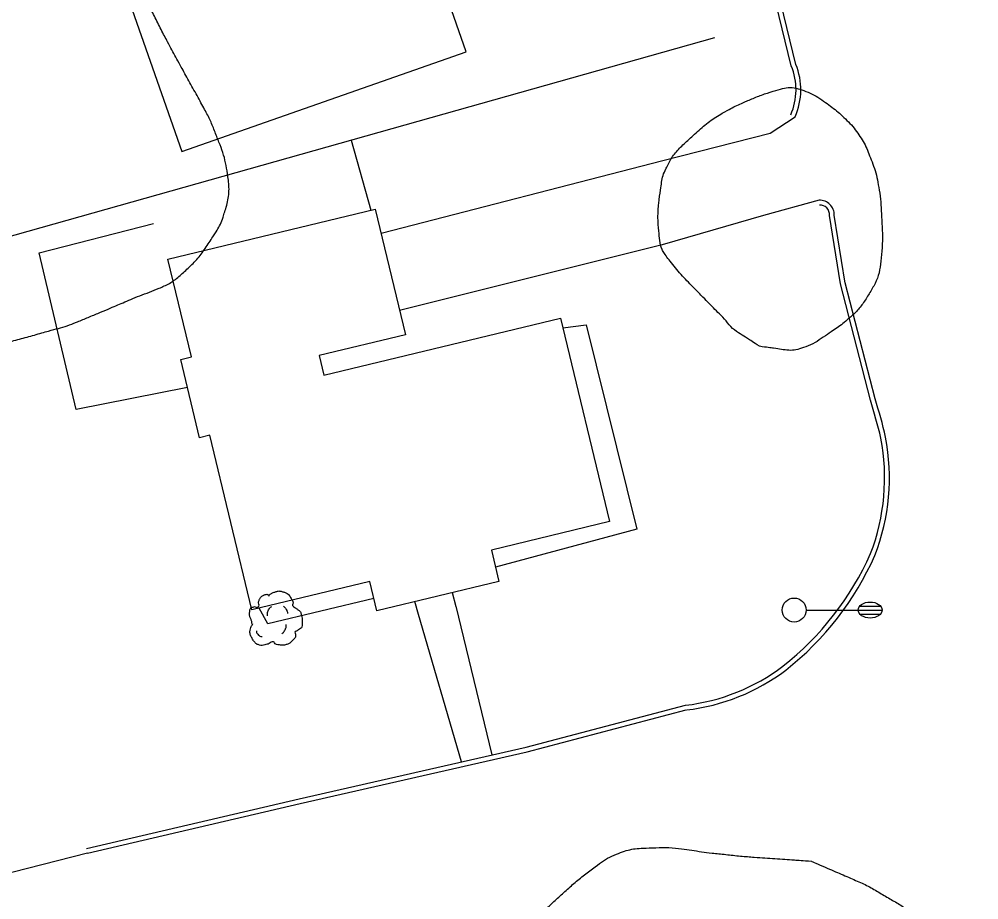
# Model space of a CAD drawing. Extents: x 2145380 to 2157287, y 139568 to 149130.
# Drawn here: x 2149501.7 to 2149621.8, y 143772.8 to 143883 of the extents above; entities that cross this region are included whole.
import ezdxf

# ---------------------------------------------------------------- set-up
doc = ezdxf.new("R2010")
doc.units = 0
for name, color, linetype in [('TOPO_Asphalt', 7, 'Continuous'), ('TOPO_Building', 7, 'Continuous'), ('TOPO_Curb Back', 7, 'Continuous'), ('TOPO_Fence', 7, 'Continuous'), ('TOPO_Light Pole', 7, 'Continuous'), ('TOPO_Sidewalk', 7, 'Continuous'), ('TOPO_Tree', 7, 'Continuous'), ('TOPO_Tree Line', 7, 'Continuous'), ('TOPO_Wall Freestanding', 7, 'Continuous')]:
    doc.layers.add(name, color=color, linetype=linetype)

# ---------------------------------------------------------------- blocks, each defined once
blk = doc.blocks.new('LP')
at = {"layer": 'TOPO_Light Pole'}
blk.add_line((3.81, 0), (20.32, 0), dxfattribs=at)
for points in [[(20.32, 0), (27.94, 0)], [(20.32, 0), (23.5, 0)], [(20.83, 1.27), (27.43, 1.27)], [(20.83, 1.27), (23.5, 1.27)], [(23.71, 1.27), (27.43, 1.27)], [(23.71, 0), (27.94, 0)], [(20.83, -1.27), (27.43, -1.27)], [(20.83, -1.27), (23.5, -1.27)], [(23.71, -1.27), (27.43, -1.27)]]:
    blk.add_lwpolyline(points, dxfattribs=at)
blk.add_circle((0, 0), 3.81, dxfattribs=at)
blk.add_ellipse((24.13, 0), major_axis=(3.81, 0), ratio=0.666667, dxfattribs=at)
blk = doc.blocks.new('TREE')
at = {"layer": 'TOPO_Tree'}
for points in [[(-14.07, -0.4), (-14.17, 0.5), (-14.37, 1.38), (-14.6, 2.25), (-14.84, 3.17), (-15.47, 3.96), (-15.66, 4.9), (-15.8, 5.59), (-15.71, 6.31), (-15.66, 7.01), (-15.6, 7.91), (-15.72, 8.8), (-15.13, 9.66), (-14.62, 10.42), (-13.76, 10.49), (-13.02, 10.72), (-12.18, 10.98), (-11.06, 10), (-10.37, 10.72), (-9.4, 11.74), (-10.29, 13.28), (-9.84, 14.42), (-9.56, 15.15), (-9.32, 15.89), (-8.78, 16.54), (-8.18, 17.26), (-7.5, 17.68), (-6.67, 18.13), (-6.14, 18.41), (-5.61, 18.61), (-5.08, 18.66), (-4.55, 18.71), (-4.02, 18.54), (-3.49, 18.13)], [(-3.49, 17.6), (-3.07, 18.27), (-2.58, 18.8), (-1.9, 19.19), (-1.05, 19.68), (-0.19, 19.96), (0.74, 20.24), (1.62, 20.51), (2.51, 20.82), (3.39, 20.77), (4.1, 20.73), (4.8, 20.47), (5.51, 20.24), (6.43, 19.95), (7.32, 19.73), (8.15, 19.19), (9.36, 18.4), (10.02, 17.21), (10.8, 16.01), (11.24, 15.33), (11.58, 14.62), (11.86, 13.89), (12.17, 13.08), (11.37, 12.02), (11.86, 11.25), (12, 11.03), (12.18, 10.86), (12.39, 10.72), (12.91, 10.35), (13.45, 10.02), (13.97, 9.66), (14.7, 9.16), (15.41, 8.68), (16.09, 8.07), (16.7, 7.53), (16.93, 6.73), (17.15, 5.95), (17.59, 4.38), (17.71, 2.77), (17.68, 1.19), (17.65, -0.25), (17.83, -2.22), (16.62, -3.04), (15.47, -3.83), (14.31, -4.58), (13.16, -5.35)], [(-4.21, 5.09), (-4.46, 6.09), (-4.3, 7.21), (-3.84, 8.21), (-3.33, 9.34), (-2.71, 10.27), (-1.64, 10.97)], [(5.89, 11.15), (6.5, 10.68), (6.96, 10.17), (7.36, 9.5), (7.93, 8.56), (8.31, 7.6), (8.46, 6.56)], [(13.16, -5.34), (13.25, -5.81), (13.36, -6.28), (13.45, -6.75), (13.76, -8.52), (12.24, -10.03), (10.8, -11.51), (9.98, -12.34), (9.13, -12.77), (8.15, -13.1), (5.97, -13.83), (3.32, -13.56), (1.27, -13.1), (0.49, -12.92), (-0.06, -11.44), (-0.84, -11.51), (-2.04, -11.61), (-3.28, -12.78), (-4.55, -13.1), (-6.06, -13.47), (-7.77, -14.03), (-9.31, -13.62), (-11.36, -13.09), (-12.84, -11.41), (-14.07, -9.39), (-15.32, -7.35), (-15.61, -5.13), (-15.13, -3.04), (-14.87, -1.89), (-13.91, -0.75), (-13.54, 0.13)], [(-11.38, -4.46), (-11.47, -5.41), (-11.03, -6.32), (-10.09, -7.22), (-9.3, -7.97), (-8.49, -8.26), (-7.7, -8.14)], [(4.79, -6.29), (5.71, -5.66), (6.3, -4.92), (6.81, -3.91), (7.36, -2.81), (7.63, -1.7), (7.54, -0.6)]]:
    blk.add_open_spline(points, degree=3, dxfattribs=at)

msp = doc.modelspace()

# ---------------------------------------------------------------- linework, layer by layer
at = {"layer": 'TOPO_Asphalt'}
msp.add_line((2149510.28, 143778.66), (2149494, 143774.51), dxfattribs=at)
for points in [[(2149547.01, 143856.23), (2149582.29, 143865.33), (2149595.69, 143868.74), (2149598.83, 143870.8)], [(2149601.84, 143860.35), (2149594.88, 143858.43), (2149582.2, 143854.76), (2149549.33, 143846.54)]]:
    msp.add_lwpolyline(points, dxfattribs=at)
at = {"layer": 'TOPO_Building'}
for points in [[(2149522.06, 143866.44), (2149557.67, 143878.91), (2149551.89, 143895.45), (2149556.46, 143897.05), (2149547.94, 143921.4), (2149523.19, 143912.73), (2149528.45, 143897.69), (2149513.01, 143892.29)], [(2149539.83, 143838.45), (2149569.46, 143845.58), (2149575.58, 143820.13), (2149560.82, 143816.58), (2149561.76, 143812.66), (2149546.46, 143808.98), (2149545.59, 143812.64), (2149530.84, 143809.09), (2149525.59, 143830.95), (2149524.28, 143830.63), (2149521.93, 143840.42), (2149523.27, 143840.74), (2149520.32, 143852.99), (2149546.28, 143859.23), (2149550.06, 143843.51), (2149539.24, 143840.9)]]:
    msp.add_lwpolyline(points, close=True, dxfattribs=at)
at = {"layer": 'TOPO_Curb Back'}
for points in [[(2149598.35, 143877.15), (2149593.8, 143895.91), (2149588.02, 143912.47), (2149587.39, 143914.08)], [(2149598.93, 143877.34), (2149594.38, 143896.08), (2149588.58, 143912.68), (2149587.92, 143914.37)], [(2149608.25, 143835.33), (2149604.51, 143849.87), (2149603.12, 143858.44)], [(2149605.1, 143849.97), (2149603.72, 143858.47)], [(2149608.83, 143835.5), (2149605.09, 143850.01)], [(2149510.14, 143779.24), (2149536.76, 143785.45), (2149565.16, 143791.92), (2149585.1, 143797.16)], [(2149510.28, 143778.66), (2149536.89, 143784.86), (2149565.3, 143791.34), (2149585.21, 143796.57)]]:
    msp.add_lwpolyline(points, dxfattribs=at)
for centre, radius, start, end in [((2149591.13, 143874.18), 7.81, 336.3219, 22.3777), ((2149591.13, 143874.18), 8.41, 336.3219, 22.0597), ((2149601.93, 143858.56), 1.79, 357.3079, 93.0953), ((2149601.93, 143858.56), 1.19, 354.6076, 93.0953), ((2149551.94, 143817.28), 59.13, 13.0051, 17.7752), ((2149551.92, 143817.27), 59.76, 12.9957, 17.7579), ((2149583.64, 143825.62), 26.39, 338.919, 10.844), ((2149583.64, 143825.62), 26.99, 338.8867, 10.8682), ((2149574.32, 143831.23), 37.15, 308.2085, 336.025), ((2149574.32, 143831.23), 37.75, 308.1996, 336.0483), ((2149582.31, 143821.81), 24.81, 276.4667, 307.1644), ((2149582.31, 143821.81), 25.41, 276.5657, 307.1765)]:
    msp.add_arc(centre, radius, start, end, dxfattribs=at)
at = {"layer": 'TOPO_Fence'}
msp.add_line((2149543.25, 143867.87), (2149545.71, 143859.09), dxfattribs=at)
at = {"layer": 'TOPO_Sidewalk'}
for p, q in [((2149556.38, 143809.54), (2149560.87, 143790.94)), ((2149557.08, 143790.08), (2149551.7, 143808.52))]:
    msp.add_line(p, q, dxfattribs=at)
msp.add_lwpolyline([(2149522.77, 143836.92), (2149508.86, 143834.15), (2149504.22, 143853.77), (2149518.51, 143857.42)], dxfattribs=at)
at = {"layer": 'TOPO_Tree Line'}
for points in [[(2149440.82, 143875.51), (2149440.95, 143874.91), (2149441.09, 143874.3), (2149441.22, 143873.7), (2149441.63, 143871.84), (2149441.83, 143869.94), (2149442.16, 143868.07), (2149442.33, 143867.15), (2149442.49, 143866.24), (2149442.7, 143865.34), (2149443.23, 143863.16), (2149443.94, 143861.05), (2149444.61, 143858.92), (2149445.4, 143856.44), (2149446.04, 143853.9), (2149447.12, 143851.53), (2149448.31, 143848.91), (2149449.52, 143846.29), (2149450.72, 143843.68), (2149451.36, 143842.29), (2149451.99, 143840.9), (2149452.63, 143839.51), (2149452.99, 143838.74), (2149453.41, 143838), (2149453.79, 143837.24), (2149454.26, 143836.31), (2149454.64, 143835.34), (2149455.09, 143834.4), (2149455.79, 143832.94), (2149456.46, 143830.46), (2149458, 143830.56), (2149458.71, 143830.6), (2149459.43, 143830.88), (2149460.13, 143831.06), (2149461.74, 143831.48), (2149463.34, 143831.91), (2149464.95, 143832.32), (2149467.13, 143832.88), (2149469.36, 143833.29), (2149471.51, 143833.95), (2149473.62, 143834.59), (2149475.71, 143835.26), (2149477.81, 143835.92), (2149479.09, 143836.33), (2149480.38, 143836.74), (2149481.67, 143837.14), (2149483.9, 143837.85), (2149486.14, 143838.55), (2149488.38, 143839.25), (2149490.69, 143839.97), (2149493, 143840.69), (2149495.33, 143841.35), (2149496.84, 143841.77), (2149498.37, 143842.08), (2149499.89, 143842.48), (2149501.76, 143842.97), (2149503.62, 143843.48), (2149505.49, 143844.01), (2149506.61, 143844.32), (2149507.74, 143844.62), (2149508.82, 143845.06), (2149510.19, 143845.62), (2149511.55, 143846.19), (2149512.91, 143846.77), (2149513.82, 143847.15), (2149514.72, 143847.53), (2149515.63, 143847.92), (2149516.81, 143848.41), (2149518.01, 143848.84), (2149519.2, 143849.33), (2149520.55, 143849.89), (2149521.72, 143850.77), (2149522.81, 143851.81), (2149524.14, 143853.07), (2149525.13, 143854.49), (2149526.12, 143856.03), (2149526.6, 143856.79), (2149527, 143857.54), (2149527.28, 143858.4), (2149527.86, 143860.14), (2149528.05, 143861.99), (2149527.77, 143863.73), (2149527.56, 143865.03), (2149527.23, 143866.33), (2149526.73, 143867.59), (2149526.15, 143869.05), (2149525.6, 143870.48), (2149524.85, 143871.83), (2149523.85, 143873.67), (2149522.82, 143875.5), (2149521.82, 143877.34), (2149521.32, 143878.25), (2149520.83, 143879.16), (2149520.34, 143880.07), (2149519.45, 143881.71), (2149518.64, 143883.38), (2149517.82, 143885.05), (2149517, 143886.71), (2149516.29, 143888.41), (2149515.57, 143890.13), (2149515.22, 143890.99), (2149514.91, 143891.88), (2149514.78, 143892.8), (2149514.64, 143893.78), (2149514.64, 143894.77), (2149514.72, 143895.74), (2149514.8, 143896.6), (2149514.87, 143897.46), (2149514.94, 143898.32), (2149515.02, 143899.21), (2149515.1, 143900.1), (2149515.18, 143900.98), (2149515.36, 143903), (2149515.73, 143905), (2149515.99, 143907), (2149516.12, 143907.97), (2149516.21, 143908.94), (2149516.29, 143909.9), (2149516.38, 143911.18), (2149516.11, 143912.44), (2149515.22, 143913.61), (2149514.33, 143914.79), (2149513.25, 143915.35), (2149512.03, 143915.82), (2149510.82, 143916.28), (2149509.62, 143916.71), (2149508.39, 143917.08), (2149506.76, 143917.57), (2149505.15, 143918.07), (2149503.49, 143918.44), (2149502.1, 143918.75), (2149500.71, 143918.94), (2149499.3, 143919.05), (2149496.97, 143919.23), (2149494.64, 143919.37), (2149492.31, 143919.43), (2149490.96, 143919.46), (2149489.62, 143919.43), (2149488.28, 143919.47), (2149487.44, 143919.49), (2149486.6, 143919.48), (2149485.77, 143919.59), (2149485.69, 143919.6), (2149485.61, 143919.61), (2149485.53, 143919.62)], [(2149594.37, 143842.07), (2149595.29, 143841.94), (2149596.2, 143841.81), (2149597.12, 143841.68), (2149598.02, 143841.55), (2149598.94, 143841.57), (2149599.83, 143841.89), (2149601.08, 143842.34), (2149602.09, 143843.03), (2149603.15, 143843.75), (2149603.91, 143844.26), (2149604.62, 143844.76), (2149605.31, 143845.35), (2149606.42, 143846.3), (2149607.32, 143847.37), (2149608.1, 143848.66), (2149608.87, 143849.93), (2149609.39, 143851.26), (2149609.55, 143852.68), (2149609.75, 143854.42), (2149609.77, 143856.17), (2149609.67, 143857.9), (2149609.59, 143859.39), (2149609.5, 143860.87), (2149609.23, 143862.35), (2149609.02, 143863.51), (2149608.66, 143864.6), (2149608.24, 143865.7), (2149607.89, 143866.62), (2149607.49, 143867.48), (2149606.95, 143868.3), (2149606.38, 143869.2), (2149605.7, 143869.97), (2149604.94, 143870.71), (2149604.21, 143871.41), (2149603.45, 143871.99), (2149602.63, 143872.58), (2149601.69, 143873.25), (2149600.72, 143873.79), (2149599.65, 143874.16), (2149598.74, 143874.47), (2149597.7, 143874.47), (2149596.8, 143874.21), (2149595.35, 143873.78), (2149593.92, 143873.26), (2149592.52, 143872.64), (2149591.72, 143872.29), (2149590.96, 143871.94), (2149590.2, 143871.51), (2149588.47, 143870.54), (2149586.99, 143869.31), (2149585.5, 143867.94), (2149584.32, 143866.86), (2149583.34, 143865.71), (2149582.64, 143864.25), (2149582.26, 143863.43), (2149582.12, 143862.6), (2149581.99, 143861.74), (2149581.73, 143859.98), (2149581.62, 143858.19), (2149581.77, 143856.43), (2149581.87, 143855.31), (2149582.09, 143854.16), (2149582.8, 143853.22), (2149584.18, 143851.41), (2149585.64, 143849.91), (2149587.16, 143848.34), (2149587.89, 143847.61), (2149588.61, 143846.87), (2149589.34, 143846.14), (2149590.2, 143845.27), (2149590.96, 143844.26), (2149592, 143843.59), (2149592.79, 143843.09), (2149593.58, 143842.58), (2149594.37, 143842.07)], [(2149600.87, 143777.64), (2149599.77, 143777.72), (2149598.66, 143777.8), (2149597.56, 143777.88), (2149596.3, 143777.97), (2149595.05, 143778.05), (2149593.8, 143778.14), (2149591.98, 143778.27), (2149590.16, 143778.48), (2149588.35, 143778.67), (2149587.11, 143778.8), (2149585.89, 143779.04), (2149584.66, 143779.19), (2149583.03, 143779.38), (2149581.38, 143779.34), (2149579.74, 143779.26), (2149578.82, 143779.22), (2149577.92, 143779.05), (2149577.04, 143778.73), (2149575.87, 143778.29), (2149574.84, 143777.72), (2149573.86, 143776.98), (2149572.46, 143775.94), (2149571.14, 143774.86), (2149569.86, 143773.7), (2149568.62, 143772.58), (2149567.44, 143771.45), (2149566.3, 143770.23), (2149565.1, 143768.95), (2149564.09, 143767.57), (2149563.16, 143766.07), (2149562.64, 143765.24), (2149562.23, 143764.38), (2149561.92, 143763.46), (2149561.42, 143761.99), (2149561.08, 143760.53), (2149560.8, 143759.01), (2149560.64, 143758.12), (2149560.54, 143757.24), (2149560.52, 143756.35), (2149560.49, 143755.01), (2149560.73, 143753.67), (2149561.03, 143752.33), (2149561.26, 143751.35), (2149561.46, 143750.34), (2149562.13, 143749.6), (2149562.82, 143748.85), (2149563.53, 143748.19), (2149564.24, 143747.5), (2149565.06, 143746.72), (2149565.89, 143745.96), (2149566.7, 143745.17), (2149567.56, 143744.34), (2149568.14, 143743.28), (2149568.96, 143742.39), (2149569.68, 143741.6), (2149570.47, 143740.96), (2149571.46, 143740.45), (2149572.78, 143739.77), (2149574.15, 143739.47), (2149575.56, 143739.38), (2149576.9, 143739.3), (2149578.27, 143739.24), (2149579.6, 143739.5), (2149581.99, 143739.96), (2149584.37, 143740.44), (2149586.75, 143740.95), (2149588.37, 143741.29), (2149589.97, 143741.67), (2149591.59, 143742.01), (2149593.18, 143742.34), (2149594.82, 143742.34), (2149596.42, 143742.32), (2149597.82, 143742.29), (2149599.21, 143742.05), (2149600.58, 143741.71), (2149601.75, 143741.42), (2149602.73, 143740.69), (2149603.87, 143740.34), (2149605.25, 143739.93), (2149606.78, 143739.58), (2149608.15, 143739.9), (2149609.45, 143740.2), (2149610.69, 143740.77), (2149611.92, 143741.39), (2149613.03, 143741.94), (2149614.09, 143742.47), (2149615.1, 143743.18), (2149616.55, 143744.2), (2149617.73, 143745.43), (2149618.95, 143746.73), (2149619.58, 143747.4), (2149620.15, 143748.05), (2149620.57, 143748.92), (2149621.51, 143750.86), (2149621.82, 143752.84), (2149621.81, 143754.85), (2149621.8, 143756.41), (2149621.68, 143757.99), (2149621.44, 143759.54), (2149621.3, 143760.43), (2149621.15, 143761.3), (2149620.87, 143762.17), (2149620.56, 143763.13), (2149620.12, 143764.01), (2149619.56, 143764.85), (2149619.01, 143765.71), (2149618.4, 143766.49), (2149617.73, 143767.24), (2149616.78, 143768.29), (2149615.82, 143769.29), (2149614.71, 143770.18), (2149613.49, 143771.17), (2149612.22, 143772.04), (2149610.87, 143772.83), (2149609.42, 143773.68), (2149607.98, 143774.55), (2149606.45, 143775.22), (2149604.59, 143776.02), (2149602.73, 143776.83), (2149600.87, 143777.64), (2149600.87, 143777.64)]]:
    msp.add_open_spline(points, degree=3, dxfattribs=at)
at = {"layer": 'TOPO_Wall Freestanding'}
for p, q in [((2149546.09, 143810.53), (2149532.83, 143807.35)), ((2149555.92, 143811.26), (2149556.38, 143809.53)), ((2149532.82, 143807.33), (2149531.74, 143809.31)), ((2149551.7, 143808.52), (2149551.22, 143810.13))]:
    msp.add_line(p, q, dxfattribs=at)
for points in [[(2149487.14, 143772.86), (2149480.85, 143798.77), (2149468.92, 143846.92), (2149588.76, 143880.7)], [(2149569.75, 143844.38), (2149572.69, 143844.75), (2149579.02, 143819.2), (2149561.34, 143814.44)]]:
    msp.add_lwpolyline(points, dxfattribs=at)

# ---------------------------------------------------------------- block references
at = {"layer": 'TOPO_Light Pole', "xscale": 0.39370000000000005, "yscale": 0.3937000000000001}
msp.add_blockref('LP', (2149598.71, 143809.07), dxfattribs=at)
at = {"layer": 'TOPO_Tree', "xscale": 0.19685000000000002, "yscale": 0.19685000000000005}
msp.add_blockref('TREE', (2149533.64, 143807.36), dxfattribs=at)

doc.saveas('drawing.dxf')
